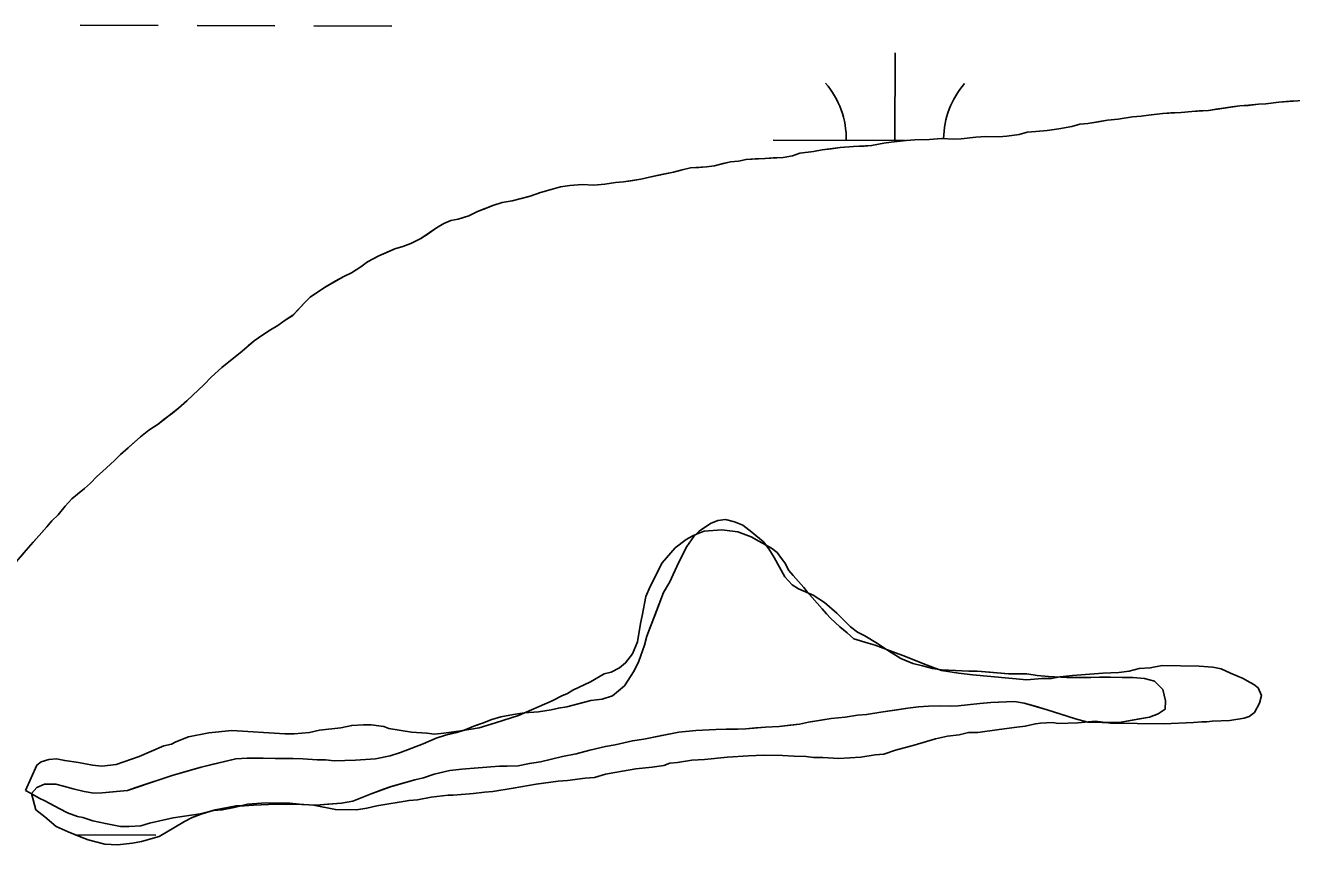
# Model space of a CAD drawing. Extents: x 3161514 to 3199414, y 831166 to 856601.
# Drawn here: x 3188883 to 3189403, y 837003 to 837339 of the extents above; entities that cross this region are included whole.
import ezdxf

# ---------------------------------------------------------------- set-up
doc = ezdxf.new("R2010")
doc.units = 0
for name, color, linetype in [('V-SITE-VEGE', 7, 'Continuous'), ('V-TOPO-SHOR', 7, 'Continuous'), ('V-WETL-SWMP', 7, 'Continuous')]:
    doc.layers.add(name, color=color, linetype=linetype)

msp = doc.modelspace()

# ---------------------------------------------------------------- linework, layer by layer
at = {"layer": 'V-SITE-VEGE'}
for points in [[(3188883.16, 837024.83), (3188887.81, 837035.19), (3188889.56, 837036.56), (3188892.7, 837037.56), (3188895.83, 837037.87), (3188899.29, 837037.13), (3188904.84, 837036.36), (3188910.72, 837035.25), (3188914.53, 837034.85), (3188920.44, 837035.47), (3188929.86, 837038.82), (3188939.98, 837043.21), (3188943.12, 837043.86), (3188944.86, 837044.88), (3188950.1, 837046.9), (3188958.45, 837048.52), (3188967.84, 837049.45), (3188989.69, 837048.13), (3188993.51, 837048.08), (3188999.77, 837048.69), (3189003.94, 837049.68), (3189012.64, 837050.61), (3189017.16, 837051.6), (3189022.02, 837051.88), (3189025.15, 837051.84), (3189030.35, 837051.08), (3189032.42, 837050.36), (3189041.77, 837048.85), (3189048.02, 837048.43), (3189051.14, 837048.04), (3189054.96, 837048.34), (3189061.91, 837049.29), (3189069.57, 837050.58), (3189076.19, 837052.58), (3189085.6, 837055.59), (3189099.56, 837061.66), (3189103.41, 837063.69), (3189105.85, 837064.7), (3189107.95, 837066.06), (3189115.29, 837069.44), (3189120.89, 837072.84), (3189123.67, 837073.5), (3189127.16, 837075.19), (3189129.62, 837077.24), (3189132.45, 837081.03), (3189134.59, 837085.86), (3189135.73, 837093.48), (3189136.46, 837096.6), (3189137.95, 837104.56), (3189139.74, 837108.71), (3189144.72, 837118.36), (3189150.01, 837124.55), (3189154.56, 837127.96), (3189157.01, 837129.32), (3189159.11, 837130.33), (3189161.9, 837131.34), (3189169.2, 837131.94), (3189175.78, 837131.16), (3189181.31, 837129.01), (3189184.41, 837127.23), (3189187.17, 837125.81), (3189189.58, 837124.39), (3189191.99, 837122.62), (3189193.69, 837120.17), (3189195.06, 837118.42), (3189196.76, 837115.27), (3189198.47, 837113.17), (3189202.92, 837108.25), (3189204.28, 837106.5), (3189210.44, 837099.47), (3189212.15, 837097.37), (3189213.87, 837095.61), (3189217.64, 837092.09), (3189220.73, 837089.62), (3189223.48, 837087.16), (3189229.36, 837085.35), (3189232.12, 837084.62), (3189239.38, 837081.75), (3189243.53, 837080.31), (3189253.54, 837076.36), (3189259.42, 837074.2), (3189266.35, 837073.07), (3189272.24, 837072.3), (3189294.43, 837070.29), (3189300.69, 837070.9), (3189304.5, 837070.85), (3189307.99, 837071.5), (3189313.2, 837072.13), (3189325.71, 837073.01), (3189332.31, 837073.27), (3189336.48, 837073.92), (3189340.66, 837074.9), (3189345.18, 837075.19), (3189350.05, 837076.17), (3189365.32, 837075.98)], [(3189365.32, 837075.98), (3189370.88, 837075.56), (3189374.34, 837074.82), (3189378.13, 837073.04), (3189383.31, 837070.89), (3189385.04, 837069.83), (3189387.79, 837068.4), (3189389.51, 837066.99), (3189390.86, 837063.85), (3189390.13, 837060.74), (3189387.99, 837056.94), (3189385.89, 837055.23), (3189383.8, 837054.57), (3189377.88, 837053.6), (3189370.59, 837053.35), (3189368.5, 837053.03), (3189366.42, 837053.05), (3189362.95, 837052.75), (3189350.79, 837052.21), (3189328.92, 837052.49), (3189322.68, 837053.26), (3189315.38, 837052.66), (3189307.4, 837052.42), (3189304.97, 837052.79), (3189300.1, 837052.51), (3189298.02, 837052.19), (3189293.84, 837051.2), (3189290.37, 837050.9), (3189283.06, 837049.95), (3189274.37, 837048.67), (3189270.55, 837048.72), (3189266.72, 837047.72), (3189261.85, 837047.09), (3189256.98, 837046.11), (3189248.27, 837043.45), (3189240.6, 837041.46), (3189235.72, 837039.79), (3189232.25, 837039.48), (3189226.33, 837038.52), (3189217.3, 837037.94), (3189210.71, 837038.37), (3189206.89, 837038.42), (3189203.77, 837038.81), (3189198.91, 837038.87), (3189194.06, 837039.28), (3189186.42, 837039.37), (3189180.17, 837039.11), (3189171.48, 837038.52), (3189162.09, 837037.6), (3189156.88, 837037.32), (3189150.97, 837036.35), (3189147.84, 837036.04), (3189145.4, 837035.04), (3189140.53, 837034.4), (3189133.93, 837033.79), (3189128.36, 837032.82), (3189125.23, 837032.17), (3189121.4, 837031.52), (3189116.87, 837030.19), (3189113.05, 837029.89), (3189105.75, 837028.95), (3189101.92, 837028.65), (3189092.88, 837027.37), (3189083.48, 837025.76), (3189075.14, 837024.48), (3189071.66, 837024.17), (3189067.14, 837023.53), (3189058.8, 837022.95), (3189056.72, 837022.97), (3189049.77, 837022.02), (3189044.2, 837021.05), (3189040.72, 837020.75), (3189027.5, 837018.48), (3189023.32, 837017.5), (3189019.15, 837016.86), (3189010.47, 837016.96), (3189001.47, 837018.82), (3188995.57, 837019.24), (3188991.76, 837019.63), (3188982.04, 837019.76), (3188974.39, 837019.16), (3188968.82, 837017.84), (3188963.95, 837016.86), (3188960.47, 837016.56), (3188954.9, 837015.24), (3188943.77, 837013.65), (3188934.02, 837011.34), (3188930.54, 837010.34), (3188925.67, 837010.06), (3188922.2, 837010.1), (3188915.97, 837011.23), (3188910.77, 837012.33), (3188906.63, 837013.77), (3188904.55, 837014.15), (3188900.4, 837015.59), (3188896.95, 837017.37), (3188893.16, 837019.5), (3188891.09, 837020.57), (3188888.68, 837021.64), (3188885.23, 837023.77), (3188883.16, 837024.83)]]:
    msp.add_lwpolyline(points, dxfattribs=at)
at = {"layer": 'V-TOPO-SHOR'}
for points in [[(3189032.07, 837246.24), (3189034.87, 837247.47), (3189038.18, 837248.44), (3189041.49, 837249.67), (3189045.58, 837251.65), (3189048.13, 837253.39), (3189051.97, 837256.13), (3189055.04, 837257.86), (3189057.84, 837259.09), (3189060.89, 837259.56), (3189065.22, 837261.03), (3189068.79, 837262.76), (3189072.11, 837263.99), (3189075.16, 837265.22), (3189078.99, 837266.44), (3189083.05, 837267.14), (3189086.87, 837268.11), (3189090.43, 837269.08), (3189094.76, 837270.55), (3189099.09, 837271.76), (3189102.91, 837272.98), (3189106.72, 837273.44), (3189111.79, 837273.88), (3189116.61, 837273.56), (3189121.18, 837274.02), (3189125.5, 837274.72), (3189128.8, 837274.93), (3189131.85, 837275.4), (3189135.92, 837276.11), (3189139.47, 837276.83), (3189142.53, 837277.55), (3189145.83, 837278.27), (3189149.39, 837278.98), (3189152.96, 837279.95), (3189156.26, 837280.67), (3189159.81, 837280.88), (3189162.86, 837281.09), (3189166.16, 837281.56), (3189169.72, 837282.52), (3189172.78, 837283.25), (3189176.08, 837283.46), (3189179.13, 837284.18), (3189182.94, 837284.39), (3189187, 837284.59), (3189190.3, 837284.8), (3189194.36, 837285), (3189198.17, 837285.71), (3189201.23, 837286.69), (3189206.81, 837287.38), (3189210.37, 837288.09), (3189214.18, 837288.55), (3189217.74, 837289.02), (3189223.32, 837289.45), (3189227.64, 837289.65), (3189230.68, 837289.86), (3189235.77, 837290.82), (3189238.82, 837291.28), (3189244.91, 837291.97), (3189248.46, 837292.18), (3189254.55, 837292.35), (3189259.38, 837292.8), (3189264.44, 837292.48), (3189267.49, 837292.69), (3189273.59, 837293.38), (3189277.65, 837293.58), (3189282.97, 837293.51), (3189286.27, 837293.72), (3189291.35, 837294.42), (3189294.66, 837295.39), (3189298.21, 837295.6), (3189302.79, 837296.05), (3189307.61, 837296.75), (3189312.95, 837297.69), (3189316.26, 837298.67), (3189319.56, 837298.88), (3189323.88, 837299.58), (3189327.69, 837300.3), (3189332.01, 837300.75), (3189337.85, 837301.69), (3189341.41, 837301.9), (3189344.46, 837302.36), (3189350.3, 837303.05), (3189353.6, 837303.26), (3189357.91, 837303.46), (3189362.23, 837303.91), (3189365.27, 837304.13), (3189369.08, 837304.33), (3189372.13, 837304.8), (3189375.18, 837305.27), (3189378.73, 837305.73), (3189382.04, 837306.2), (3189385.59, 837306.41), (3189389.65, 837306.86), (3189392.7, 837307.08), (3189398.03, 837307.77), (3189401.08, 837307.98), (3189404.12, 837308.2)], [(3188881.36, 837121.1), (3188883.42, 837123.61), (3188886.25, 837126.87), (3188889.85, 837130.88), (3188891.91, 837133.14), (3188893.97, 837135.65), (3188896.54, 837138.15), (3188899.37, 837141.67), (3188902.2, 837144.68), (3188904.5, 837146.67), (3188907.32, 837148.92), (3188909.89, 837151.17), (3188912.46, 837153.93), (3188914.77, 837155.93), (3188919.64, 837160.43), (3188922.21, 837162.93), (3188925.29, 837165.68), (3188930.42, 837170.18), (3188933.75, 837172.93), (3188937.59, 837175.42), (3188940.15, 837177.41), (3188943.48, 837179.91), (3188946.04, 837181.9), (3188949.37, 837184.9), (3188951.68, 837187.16), (3188956.56, 837191.66), (3188959.39, 837194.67), (3188963.75, 837198.67), (3188966.57, 837200.92), (3188969.39, 837203.16), (3188972.2, 837205.41), (3188974.77, 837207.66), (3188977.08, 837209.66), (3188980.66, 837212.15), (3188983.73, 837214.14), (3188986.79, 837215.87), (3188989.86, 837218.12), (3188992.93, 837220.11), (3188995.5, 837222.86), (3188997.82, 837225.37), (3189000.13, 837227.62), (3189003.45, 837229.86), (3189006.01, 837231.6), (3189010.35, 837234.09), (3189013.93, 837236.07), (3189016.99, 837237.55), (3189020.83, 837240.04), (3189023.64, 837242.03), (3189028.24, 837244.51), (3189032.07, 837246.24)], [(3189333.59, 837071.33), (3189328.76, 837071.39), (3189324.29, 837071.45), (3189320.71, 837071.31), (3189310.88, 837071.26), (3189303.38, 837071.71), (3189298.74, 837072.13), (3189294.45, 837072.72), (3189286.95, 837072.81), (3189279.27, 837073.45), (3189274.09, 837073.87), (3189270.69, 837073.92), (3189265.15, 837074.17), (3189259.43, 837074.42), (3189255.69, 837075), (3189251.59, 837076.12), (3189247.67, 837077.07), (3189242.69, 837079.1), (3189237.72, 837082.2), (3189233.11, 837085.3), (3189227.96, 837088.41), (3189224.95, 837089.87), (3189222.11, 837092.05), (3189216.46, 837097.67), (3189211.33, 837102.03), (3189206.72, 837105.12), (3189200.68, 837107.7), (3189198.02, 837109.35), (3189195.02, 837112.6), (3189190.65, 837120.52), (3189188.55, 837124.13), (3189186.26, 837127.02), (3189181.49, 837131.01), (3189177.77, 837133.92), (3189174.39, 837135.21), (3189170.65, 837136.15), (3189167.6, 837135.83), (3189164.55, 837134.62), (3189159.86, 837131.46), (3189157.68, 837129.17), (3189154.77, 837125.09), (3189151.48, 837118.7), (3189149.26, 837113.54), (3189147.79, 837110.52), (3189145.24, 837106.26), (3189143.94, 837102.88), (3189141.9, 837097.37), (3189139.87, 837092.21), (3189138.39, 837088.29), (3189137.45, 837084.55), (3189135.04, 837077.97), (3189133.21, 837074.06), (3189129.19, 837067.85), (3189124.31, 837063.8), (3189120, 837062.42), (3189115.35, 837061.77), (3189108.71, 837060.07), (3189105.48, 837059.21), (3189102.08, 837058.72), (3189099.03, 837058.04), (3189093.84, 837057.21), (3189087.93, 837056.75), (3189083.63, 837056.09), (3189078.44, 837055.09), (3189074.67, 837054.06), (3189070.89, 837052.5), (3189069.28, 837051.98), (3189067.3, 837051.3), (3189063.35, 837049.56), (3189060.3, 837048.7), (3189055.63, 837047.51), (3189051.86, 837046.31), (3189046.47, 837044.05), (3189037.13, 837040.42), (3189033, 837039.04), (3189026.9, 837037.86), (3189018.67, 837037.25), (3189009.91, 837037.01), (3189006.34, 837037.41), (3189002.94, 837037.45), (3188997.05, 837037.89), (3188993.12, 837037.94), (3188989.9, 837037.98), (3188986.14, 837038.03), (3188980.78, 837038.09), (3188977.38, 837038.14), (3188974.17, 837038.18), (3188969.51, 837037.88), (3188960.19, 837035.67), (3188955.35, 837034.48), (3188949.96, 837032.94), (3188943.32, 837031.06), (3188938.48, 837029.33), (3188934.17, 837027.96), (3188928.06, 837025.89), (3188925.01, 837024.86), (3188920.36, 837024.38), (3188914.63, 837023.92), (3188911.23, 837023.78), (3188907.3, 837024.37), (3188902.67, 837025.5)], [(3188887.37, 837016.93), (3188891.08, 837014.03), (3188895.68, 837010.03), (3188900.66, 837007.82), (3188905.28, 837005.98), (3188908.84, 837004.5), (3188912.58, 837003.56), (3188915.79, 837002.81), (3188920.97, 837002.56), (3188927.06, 837003.2), (3188930.82, 837003.86), (3188938, 837005.92), (3188944.12, 837009.42), (3188948.45, 837012.04), (3188951.33, 837013.62), (3188955.28, 837015.17), (3188961.02, 837016.89), (3188965.5, 837017.73), (3188969.63, 837018.57), (3188973.02, 837018.53), (3188976.78, 837018.83), (3188986.08, 837019.25), (3188990.37, 837019.02), (3188993.59, 837019.16), (3189002.53, 837018.86), (3189007.36, 837019.16), (3189012.91, 837019.63), (3189017.56, 837020.46), (3189025.11, 837023.41), (3189030.14, 837025.31), (3189033.01, 837026.34), (3189037.14, 837027.54), (3189043.06, 837029.25), (3189046.65, 837030.1), (3189050.96, 837031.48), (3189057.41, 837033.01), (3189062.43, 837033.66), (3189069.05, 837034.11), (3189077.82, 837034.89), (3189081.04, 837034.85), (3189085.51, 837034.97), (3189090.17, 837035.99), (3189094.65, 837036.64), (3189103.79, 837038.85), (3189109.35, 837039.85), (3189114.91, 837041.39), (3189121.37, 837042.92), (3189125.31, 837043.58), (3189132.48, 837045.28), (3189137.14, 837045.94), (3189144.49, 837047.45), (3189151.48, 837048.79), (3189158.46, 837049.42), (3189166.69, 837049.85), (3189170.98, 837049.97), (3189175.81, 837050.09), (3189179.03, 837050.23), (3189183.15, 837050.54), (3189187.08, 837050.84), (3189192.81, 837051.13), (3189197.1, 837051.61), (3189201.04, 837052.1), (3189204.81, 837052.94), (3189210, 837053.77), (3189214.12, 837054.43), (3189219.85, 837054.9), (3189224.87, 837055.73), (3189228.63, 837056.03), (3189234.54, 837057.03), (3189241.17, 837058.02), (3189245.65, 837058.68), (3189249.94, 837059.16), (3189254.06, 837059.47), (3189258.71, 837059.58), (3189263, 837059.53), (3189266.22, 837059.67), (3189270.15, 837059.98), (3189275.17, 837060.63), (3189279.64, 837060.93), (3189282.86, 837061.07), (3189286.08, 837061.2), (3189289.48, 837061.34), (3189293.41, 837060.75), (3189297.86, 837059.45), (3189302.85, 837057.95), (3189308.01, 837056.28), (3189314.42, 837054.23), (3189319.59, 837052.91), (3189325.49, 837052.83), (3189328.7, 837052.79), (3189333.18, 837052.92), (3189339.98, 837054.08), (3189344.82, 837054.91), (3189348.42, 837056.3), (3189351.3, 837058.23), (3189351.52, 837061.62), (3189350.33, 837066.29), (3189346.98, 837069.73), (3189342.88, 837070.85), (3189338.06, 837071.27), (3189333.59, 837071.33)], [(3188902.67, 837025.5), (3188898.75, 837026.62), (3188895.54, 837027.38), (3188890.9, 837027.44), (3188887.84, 837026.05), (3188885.66, 837023.57), (3188887.37, 837016.93)]]:
    msp.add_lwpolyline(points, dxfattribs=at)
at = {"layer": 'V-WETL-SWMP'}
for p, q in [((3188905.59, 837339.29), (3188937.59, 837339.2)), ((3188953.59, 837339.16), (3188985.59, 837339.07)), ((3189001.59, 837339.02), (3189033.59, 837338.93)), ((3189240.31, 837291.93), (3189240.41, 837327.93)), ((3189389.65, 837306.86), (3189385.59, 837306.4)), ((3189392.7, 837307.07), (3189389.65, 837306.86)), ((3189398.03, 837307.77), (3189392.7, 837307.07)), ((3189411.74, 837308.61), (3189398.03, 837307.77)), ((3189337.85, 837301.69), (3189332.01, 837300.75)), ((3189341.4, 837301.89), (3189337.85, 837301.69)), ((3189344.45, 837302.36), (3189341.4, 837301.89)), ((3189350.29, 837303.05), (3189344.45, 837302.36)), ((3189357.91, 837303.46), (3189350.29, 837303.05)), ((3189362.23, 837303.91), (3189357.91, 837303.46)), ((3189369.08, 837304.33), (3189362.23, 837303.91)), ((3189382.03, 837306.2), (3189369.08, 837304.33)), ((3189385.59, 837306.4), (3189382.03, 837306.2)), ((3189307.61, 837296.74), (3189302.78, 837296.05)), ((3189312.95, 837297.69), (3189307.61, 837296.74)), ((3189316.26, 837298.66), (3189312.95, 837297.69)), ((3189319.56, 837298.88), (3189316.26, 837298.66)), ((3189327.69, 837300.29), (3189319.56, 837298.88)), ((3189332.01, 837300.75), (3189327.69, 837300.29)), ((3189190.31, 837292.07), (3189244.54, 837291.92)), ((3189238.81, 837291.28), (3189235.77, 837290.81)), ((3189244.91, 837291.96), (3189238.81, 837291.28)), ((3189248.46, 837292.17), (3189244.91, 837291.96)), ((3189254.55, 837292.35), (3189248.46, 837292.17)), ((3189259.38, 837292.79), (3189254.55, 837292.35)), ((3189264.44, 837292.48), (3189259.38, 837292.79)), ((3189267.49, 837292.69), (3189264.44, 837292.48)), ((3189273.58, 837293.37), (3189267.49, 837292.69)), ((3189277.64, 837293.58), (3189273.58, 837293.37)), ((3189282.97, 837293.51), (3189277.64, 837293.58)), ((3189286.27, 837293.72), (3189282.97, 837293.51)), ((3189291.35, 837294.42), (3189286.27, 837293.72)), ((3189294.66, 837295.39), (3189291.35, 837294.42)), ((3189298.21, 837295.6), (3189294.66, 837295.39)), ((3189302.78, 837296.05), (3189298.21, 837295.6)), ((3189201.22, 837286.69), (3189198.17, 837285.71)), ((3189206.81, 837287.38), (3189201.22, 837286.69)), ((3189210.37, 837288.09), (3189206.81, 837287.38)), ((3189217.74, 837289.01), (3189210.37, 837288.09)), ((3189223.32, 837289.45), (3189217.74, 837289.01)), ((3189230.68, 837289.86), (3189223.32, 837289.45)), ((3189235.77, 837290.81), (3189230.68, 837289.86)), ((3189162.86, 837281.09), (3189156.26, 837280.67)), ((3189166.16, 837281.55), (3189162.86, 837281.09)), ((3189172.78, 837283.24), (3189166.16, 837281.55)), ((3189176.08, 837283.46), (3189172.78, 837283.24)), ((3189179.13, 837284.18), (3189176.08, 837283.46)), ((3189194.35, 837285), (3189179.13, 837284.18)), ((3189198.17, 837285.71), (3189194.35, 837285)), ((3189135.91, 837276.11), (3189128.8, 837274.93)), ((3189139.47, 837276.82), (3189135.91, 837276.11)), ((3189149.39, 837278.98), (3189139.47, 837276.82)), ((3189152.95, 837279.95), (3189149.39, 837278.98)), ((3189156.26, 837280.67), (3189152.95, 837279.95)), ((3189094.76, 837270.54), (3189090.43, 837269.08)), ((3189099.09, 837271.76), (3189094.76, 837270.54)), ((3189102.91, 837272.98), (3189099.09, 837271.76)), ((3189106.72, 837273.43), (3189102.91, 837272.98)), ((3189111.79, 837273.88), (3189106.72, 837273.43)), ((3189116.61, 837273.56), (3189111.79, 837273.88)), ((3189121.18, 837274.01), (3189116.61, 837273.56)), ((3189125.5, 837274.72), (3189121.18, 837274.01)), ((3189128.8, 837274.93), (3189125.5, 837274.72)), ((3189075.16, 837265.21), (3189068.79, 837262.76)), ((3189078.98, 837266.43), (3189075.16, 837265.21)), ((3189083.05, 837267.14), (3189078.98, 837266.43)), ((3189090.43, 837269.08), (3189083.05, 837267.14)), ((3189065.22, 837261.03), (3189060.89, 837259.56)), ((3189068.79, 837262.76), (3189065.22, 837261.03)), ((3189051.97, 837256.13), (3189045.57, 837251.64)), ((3189055.04, 837257.86), (3189051.97, 837256.13)), ((3189057.84, 837259.09), (3189055.04, 837257.86)), ((3189060.89, 837259.56), (3189057.84, 837259.09)), ((3189041.49, 837249.67), (3189038.18, 837248.44)), ((3189045.57, 837251.64), (3189041.49, 837249.67)), ((3189028.24, 837244.51), (3189023.64, 837242.03)), ((3189034.87, 837247.47), (3189028.24, 837244.51)), ((3189038.18, 837248.44), (3189034.87, 837247.47)), ((3189020.83, 837240.04), (3189016.99, 837237.55)), ((3189023.64, 837242.03), (3189020.83, 837240.04)), ((3189013.93, 837236.07), (3189006.01, 837231.6)), ((3189016.99, 837237.55), (3189013.93, 837236.07)), ((3189006.01, 837231.6), (3189000.13, 837227.62)), ((3188997.82, 837225.37), (3188992.93, 837220.1)), ((3189000.13, 837227.62), (3188997.82, 837225.37)), ((3188992.93, 837220.1), (3188989.86, 837218.12)), ((3188983.72, 837214.14), (3188980.66, 837212.15)), ((3188986.79, 837215.87), (3188983.72, 837214.14)), ((3188989.86, 837218.12), (3188986.79, 837215.87)), ((3188977.07, 837209.66), (3188972.2, 837205.41)), ((3188980.66, 837212.15), (3188977.07, 837209.66)), ((3188972.2, 837205.41), (3188963.75, 837198.67)), ((3188963.75, 837198.67), (3188959.39, 837194.66)), ((3188959.39, 837194.66), (3188956.56, 837191.66)), ((3188956.56, 837191.66), (3188949.37, 837184.9)), ((3188949.37, 837184.9), (3188946.04, 837181.9)), ((3188946.04, 837181.9), (3188937.58, 837175.41)), ((3188933.75, 837172.93), (3188930.42, 837170.18)), ((3188937.58, 837175.41), (3188933.75, 837172.93)), ((3188930.42, 837170.18), (3188922.21, 837162.93)), ((3188922.21, 837162.93), (3188919.64, 837160.43)), ((3188919.64, 837160.43), (3188914.77, 837155.92)), ((3188909.89, 837151.17), (3188907.32, 837148.92)), ((3188912.46, 837153.92), (3188909.89, 837151.17)), ((3188914.77, 837155.92), (3188912.46, 837153.92)), ((3188904.5, 837146.67), (3188902.2, 837144.67)), ((3188907.32, 837148.92), (3188904.5, 837146.67)), ((3188899.37, 837141.67), (3188896.53, 837138.15)), ((3188902.2, 837144.67), (3188899.37, 837141.67)), ((3188893.97, 837135.65), (3188891.91, 837133.14)), ((3188896.53, 837138.15), (3188893.97, 837135.65)), ((3188891.91, 837133.14), (3188883.42, 837123.61)), ((3188883.42, 837123.61), (3188876.21, 837115.08)), ((3188904.67, 837006.61), (3188936.67, 837006.52))]:
    msp.add_line(p, q, dxfattribs=at)
for points in [[(3188887.36, 837016.93), (3188885.66, 837023.57), (3188887.84, 837026.05), (3188890.9, 837027.44), (3188895.54, 837027.38), (3188898.75, 837026.62), (3188902.67, 837025.5), (3188907.3, 837024.37), (3188911.23, 837023.78), (3188914.63, 837023.92), (3188925.01, 837024.86), (3188938.48, 837029.33), (3188943.33, 837031.06), (3188955.35, 837034.48), (3188969.51, 837037.88), (3188974.17, 837038.18), (3188997.05, 837037.89), (3189002.94, 837037.45), (3189006.34, 837037.41), (3189009.91, 837037.01), (3189018.67, 837037.25), (3189026.9, 837037.86), (3189033, 837039.04), (3189037.13, 837040.42), (3189046.47, 837044.05), (3189051.86, 837046.31), (3189055.63, 837047.51), (3189063.35, 837049.56), (3189067.3, 837051.3), (3189070.89, 837052.5), (3189074.67, 837054.06), (3189078.44, 837055.09), (3189083.63, 837056.09), (3189087.93, 837056.75), (3189093.84, 837057.21), (3189099.03, 837058.04), (3189102.08, 837058.72), (3189105.48, 837059.21), (3189115.35, 837061.77), (3189120.01, 837062.42), (3189124.31, 837063.8), (3189129.19, 837067.85), (3189133.21, 837074.06), (3189135.04, 837077.97), (3189137.45, 837084.55), (3189138.39, 837088.29), (3189145.24, 837106.26), (3189147.79, 837110.52), (3189149.26, 837113.54), (3189151.47, 837118.7), (3189154.77, 837125.09), (3189157.69, 837129.17), (3189159.86, 837131.46), (3189164.55, 837134.62), (3189167.6, 837135.83), (3189170.65, 837136.15), (3189174.39, 837135.21), (3189177.77, 837133.92), (3189181.49, 837131.01), (3189186.26, 837127.02), (3189188.55, 837124.13), (3189190.65, 837120.52), (3189195.02, 837112.6), (3189198.02, 837109.34), (3189200.68, 837107.7), (3189206.72, 837105.12), (3189211.33, 837102.03), (3189216.46, 837097.67), (3189222.11, 837092.05), (3189224.95, 837089.87), (3189227.97, 837088.4), (3189233.11, 837085.3), (3189237.72, 837082.2), (3189242.69, 837079.1), (3189247.67, 837077.07), (3189251.59, 837076.12), (3189255.69, 837075), (3189259.43, 837074.42), (3189270.69, 837073.92), (3189274.09, 837073.87), (3189286.95, 837072.81), (3189294.45, 837072.72), (3189298.74, 837072.13), (3189303.38, 837071.71), (3189310.88, 837071.26), (3189320.72, 837071.31), (3189324.29, 837071.45), (3189333.59, 837071.33), (3189338.06, 837071.27), (3189342.88, 837070.85), (3189346.98, 837069.73), (3189350.33, 837066.29), (3189351.52, 837061.62), (3189351.3, 837058.23), (3189348.42, 837056.3), (3189344.82, 837054.91), (3189333.18, 837052.92), (3189328.71, 837052.8), (3189319.59, 837052.91), (3189314.42, 837054.23), (3189302.85, 837057.95)], [(3189302.85, 837057.95), (3189293.41, 837060.75), (3189289.48, 837061.34), (3189279.64, 837060.93), (3189275.17, 837060.63), (3189270.16, 837059.98), (3189266.22, 837059.67), (3189263, 837059.53), (3189258.71, 837059.59), (3189254.06, 837059.47), (3189249.94, 837059.16), (3189245.65, 837058.68), (3189234.54, 837057.03), (3189228.63, 837056.04), (3189224.87, 837055.73), (3189219.85, 837054.9), (3189214.12, 837054.43), (3189204.81, 837052.94), (3189201.04, 837052.1), (3189192.81, 837051.13), (3189187.08, 837050.84), (3189179.03, 837050.23), (3189166.69, 837049.85), (3189158.46, 837049.42), (3189151.48, 837048.79), (3189137.14, 837045.94), (3189132.48, 837045.28), (3189125.31, 837043.58), (3189121.37, 837042.92), (3189114.91, 837041.39), (3189109.35, 837039.85), (3189103.79, 837038.85), (3189094.65, 837036.64), (3189090.17, 837035.99), (3189085.51, 837034.97), (3189081.04, 837034.85), (3189077.82, 837034.89), (3189069.05, 837034.11), (3189062.43, 837033.66), (3189057.42, 837033.01), (3189050.96, 837031.48), (3189046.65, 837030.1), (3189043.06, 837029.26), (3189033.02, 837026.34), (3189025.11, 837023.41), (3189017.56, 837020.46), (3189012.91, 837019.63), (3189002.53, 837018.86), (3188993.59, 837019.16), (3188990.37, 837019.02), (3188986.08, 837019.25), (3188976.78, 837018.83), (3188973.02, 837018.53), (3188969.63, 837018.57), (3188961.02, 837016.89), (3188955.28, 837015.18), (3188951.33, 837013.62), (3188948.45, 837012.04), (3188944.12, 837009.42), (3188938, 837005.92), (3188930.82, 837003.87), (3188927.06, 837003.2), (3188920.97, 837002.56), (3188915.79, 837002.81), (3188908.84, 837004.5), (3188900.66, 837007.83), (3188895.68, 837010.03), (3188891.08, 837014.03), (3188887.36, 837016.93)]]:
    msp.add_lwpolyline(points, dxfattribs=at)
for centre, start, end in [((3189185.07, 837292.56), 359.0699, 40.6135), ((3189295.55, 837292.26), 139.0699, 179.2209)]:
    msp.add_arc(centre, 35.25, start, end, dxfattribs=at)

doc.saveas('drawing.dxf')
